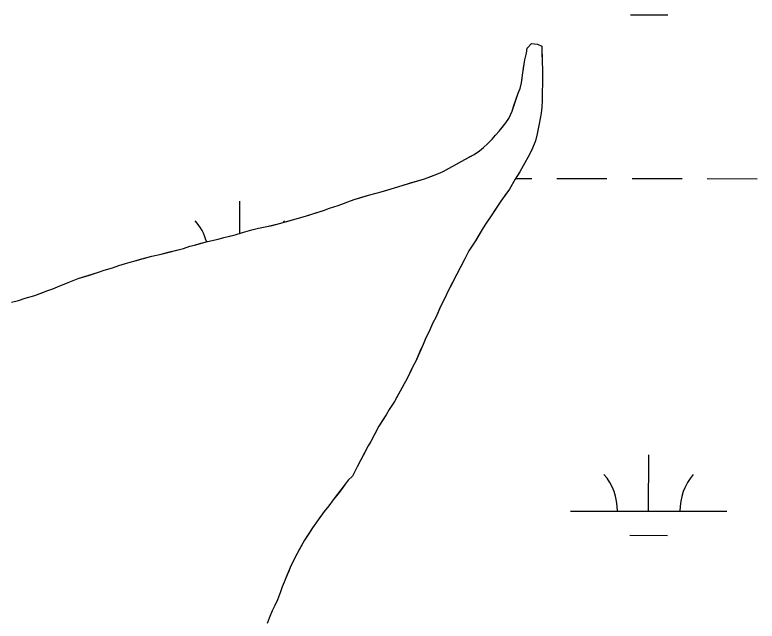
# Model space of a CAD drawing. Extents: x 3148686 to 3186545, y 916144 to 941516.
# Drawn here: x 3157592.6 to 3158067.1, y 926689.7 to 927077.2 of the extents above; entities that cross this region are included whole.
import ezdxf

# ---------------------------------------------------------------- set-up
doc = ezdxf.new("R2010")
doc.units = 0
for name, color, linetype in [('V-SITE-VEGE', 7, 'Continuous'), ('V-TOPO-SHOR', 7, 'Continuous'), ('V-WETL-SWMP', 7, 'Continuous')]:
    doc.layers.add(name, color=color, linetype=linetype)

msp = doc.modelspace()

# ---------------------------------------------------------------- linework, layer by layer
at = {"layer": 'V-SITE-VEGE'}
for p, q in [((3157920.15, 927055.96), (3157922.73, 927058.96)), ((3157922.73, 927058.96), (3157926.71, 927058.39)), ((3157926.71, 927058.39), (3157929.51, 927057.21)), ((3157929.51, 927057.21), (3157929.57, 927047.45)), ((3157918.6, 927048.38), (3157919.58, 927052.77)), ((3157919.58, 927052.77), (3157920.15, 927055.96)), ((3157917.25, 927040.2), (3157918.6, 927048.38)), ((3157929.57, 927047.45), (3157929.8, 927041.87)), ((3157916.5, 927033.82), (3157917.25, 927040.2)), ((3157929.8, 927041.87), (3157929.85, 927033.3)), ((3157915.52, 927030.03), (3157916.5, 927033.82)), ((3157914.34, 927027.23), (3157915.52, 927030.03)), ((3157929.85, 927033.3), (3157929.68, 927027.72)), ((3157910.42, 927015.65), (3157914.34, 927027.23)), ((3157929.68, 927027.72), (3157929.71, 927022.54)), ((3157929.71, 927022.54), (3157929.34, 927018.15)), ((3157908.26, 927010.86), (3157910.42, 927015.65)), ((3157929.34, 927018.15), (3157928.96, 927014.37)), ((3157906.48, 927008.25), (3157908.26, 927010.86)), ((3157928.96, 927014.37), (3157927.81, 927007.58)), ((3157902.13, 927002.85), (3157906.48, 927008.25)), ((3157927.81, 927007.58), (3157926.45, 927001.2)), ((3157897.77, 926997.84), (3157899.75, 927000.25)), ((3157899.75, 927000.25), (3157902.13, 927002.85)), ((3157926.45, 927001.2), (3157925.28, 926996.61)), ((3157895, 926995.04), (3157897.77, 926997.84)), ((3157925.28, 926996.61), (3157923.12, 926990.82)), ((3157889.65, 926990.23), (3157892.23, 926992.43)), ((3157892.23, 926992.43), (3157895, 926995.04)), ((3157923.12, 926990.82), (3157920.56, 926986.02)), ((3157880.12, 926984.79), (3157886.27, 926988.02)), ((3157886.27, 926988.02), (3157889.65, 926990.23)), ((3157920.56, 926986.02), (3157918.59, 926982.62)), ((3157866.41, 926977.14), (3157876.34, 926982.58)), ((3157876.34, 926982.58), (3157880.12, 926984.79)), ((3157918.59, 926982.62), (3157915.43, 926976.82)), ((3157863.43, 926975.73), (3157866.41, 926977.14)), ((3157915.43, 926976.82), (3157912.47, 926972.23)), ((3157840.16, 926968.22), (3157854.48, 926972.49)), ((3157854.48, 926972.49), (3157863.43, 926975.73)), ((3157912.47, 926972.23), (3157908.72, 926965.83)), ((3157835.19, 926966.6), (3157840.16, 926968.22)), ((3157818.68, 926961.92), (3157823.45, 926963.14)), ((3157823.45, 926963.14), (3157826.64, 926964.16)), ((3157826.64, 926964.16), (3157835.19, 926966.6)), ((3157908.72, 926965.83), (3157903.19, 926958.02)), ((3157799.19, 926955.43), (3157807.14, 926958.27)), ((3157807.14, 926958.27), (3157810.12, 926959.48)), ((3157810.12, 926959.48), (3157818.68, 926961.92)), ((3157903.19, 926958.02), (3157897.06, 926948.83)), ((3157789.84, 926952.19), (3157793.62, 926953.6)), ((3157793.62, 926953.6), (3157799.19, 926955.43)), ((3157761.79, 926943.86), (3157778.31, 926948.53)), ((3157778.31, 926948.53), (3157789.84, 926952.19)), ((3157897.06, 926948.83), (3157892.91, 926942.82)), ((3157753.64, 926941.82), (3157761.79, 926943.86)), ((3157738.11, 926938.14), (3157744.08, 926939.77)), ((3157744.08, 926939.77), (3157748.26, 926940.79)), ((3157748.26, 926940.79), (3157753.64, 926941.82)), ((3157891.33, 926940.02), (3157886.99, 926932.82)), ((3157892.91, 926942.82), (3157891.33, 926940.02)), ((3157715.63, 926932.43), (3157722.6, 926933.87)), ((3157722.6, 926933.87), (3157726.18, 926934.88)), ((3157726.18, 926934.88), (3157733.34, 926936.52)), ((3157733.34, 926936.52), (3157738.11, 926938.14)), ((3157700.31, 926927.96), (3157704.49, 926929.38)), ((3157704.49, 926929.38), (3157707.48, 926929.99)), ((3157707.48, 926929.99), (3157715.63, 926932.43)), ((3157886.99, 926932.82), (3157882.84, 926926.42)), ((3157680.22, 926923.06), (3157685.99, 926924.29)), ((3157685.99, 926924.29), (3157700.31, 926927.96)), ((3157882.84, 926926.42), (3157880.28, 926921.23)), ((3157666.29, 926919.19), (3157669.48, 926920.01)), ((3157669.48, 926920.01), (3157680.22, 926923.06)), ((3157880.28, 926921.23), (3157869.84, 926901.24)), ((3157649.58, 926914.11), (3157654.96, 926915.54)), ((3157654.96, 926915.54), (3157659.13, 926916.96)), ((3157659.13, 926916.96), (3157663.31, 926918.18)), ((3157663.31, 926918.18), (3157666.29, 926919.19)), ((3157633.07, 926908.64), (3157646, 926912.7)), ((3157646, 926912.7), (3157649.58, 926914.11)), ((3157619.76, 926903.38), (3157626.71, 926906.21)), ((3157626.71, 926906.21), (3157633.07, 926908.64)), ((3157605.24, 926897.72), (3157613.59, 926900.95)), ((3157613.59, 926900.95), (3157616.77, 926901.97)), ((3157616.77, 926901.97), (3157619.76, 926903.38)), ((3157869.84, 926901.24), (3157867.48, 926896.05)), ((3157594.9, 926894.67), (3157599.08, 926896.09)), ((3157599.08, 926896.09), (3157605.24, 926897.72)), ((3157867.48, 926896.05), (3157864.72, 926890.85)), ((3157590.52, 926893.64), (3157594.9, 926894.67)), ((3157864.72, 926890.85), (3157861.57, 926883.66)), ((3157861.57, 926883.66), (3157859.8, 926880.26)), ((3157859.8, 926880.26), (3157857.24, 926874.47)), ((3157857.24, 926874.47), (3157855.27, 926870.67)), ((3157855.27, 926870.67), (3157853.5, 926866.48)), ((3157853.5, 926866.48), (3157848.78, 926855.89)), ((3157848.78, 926855.89), (3157847.01, 926852.49)), ((3157847.01, 926852.49), (3157843.07, 926844.3)), ((3157843.07, 926844.3), (3157841.49, 926841.3)), ((3157841.49, 926841.3), (3157835.18, 926830.11)), ((3157835.18, 926830.11), (3157831.82, 926824.9)), ((3157831.82, 926824.9), (3157829.85, 926821.51)), ((3157829.85, 926821.51), (3157825.31, 926814.31)), ((3157825.31, 926814.31), (3157820.19, 926804.51)), ((3157818.41, 926801.71), (3157811.31, 926788.32)), ((3157820.19, 926804.51), (3157818.41, 926801.71)), ((3157811.31, 926788.32), (3157809.94, 926785.32)), ((3157808.36, 926782.33), (3157805.58, 926779.72)), ((3157809.94, 926785.32), (3157808.36, 926782.33)), ((3157805.58, 926779.72), (3157803.81, 926777.12)), ((3157803.81, 926777.12), (3157796.1, 926767.11)), ((3157793.33, 926763.31), (3157790.36, 926759.71)), ((3157796.1, 926767.11), (3157793.33, 926763.31)), ((3157790.36, 926759.71), (3157786.4, 926754.5)), ((3157786.4, 926754.5), (3157782.85, 926749.3)), ((3157782.85, 926749.3), (3157777.71, 926741.5)), ((3157777.71, 926741.5), (3157772.98, 926732.9)), ((3157772.98, 926732.9), (3157769.04, 926724.91)), ((3157769.04, 926724.91), (3157764.71, 926714.52)), ((3157763.34, 926711.53), (3157762.36, 926708.33)), ((3157764.71, 926714.52), (3157763.34, 926711.53)), ((3157762.36, 926708.33), (3157760.4, 926703.34)), ((3157760.4, 926703.34), (3157758.82, 926699.74)), ((3157758.82, 926699.74), (3157757.05, 926696.35)), ((3157757.05, 926696.35), (3157755.09, 926691.55)), ((3157755.09, 926691.55), (3157753.91, 926688.16))]:
    msp.add_line(p, q, dxfattribs=at)
at = {"layer": 'V-TOPO-SHOR'}
for points in [[(3157753.64, 926941.82), (3157757.02, 926942.63), (3157761.79, 926943.86), (3157765.57, 926944.87), (3157770.94, 926946.5), (3157775.32, 926947.72), (3157778.31, 926948.53), (3157784.87, 926950.56), (3157789.84, 926952.19), (3157793.62, 926953.6), (3157799.19, 926955.43), (3157802.57, 926956.65), (3157807.14, 926958.27), (3157810.12, 926959.48), (3157813.9, 926960.5), (3157818.68, 926961.92), (3157823.45, 926963.14), (3157826.64, 926964.16), (3157829.62, 926964.97), (3157835.19, 926966.6), (3157840.16, 926968.22), (3157844.93, 926969.64), (3157849.91, 926971.07), (3157854.48, 926972.49), (3157859.06, 926974.11), (3157863.43, 926975.73), (3157866.41, 926977.14), (3157869.79, 926978.95), (3157872.57, 926980.56), (3157876.34, 926982.58), (3157880.12, 926984.79), (3157883.1, 926986.4), (3157886.27, 926988.02), (3157889.65, 926990.23), (3157892.23, 926992.43), (3157895, 926995.04), (3157897.77, 926997.84), (3157899.75, 927000.25), (3157902.13, 927002.85), (3157904.11, 927005.25), (3157906.48, 927008.26), (3157908.26, 927010.86), (3157910.42, 927015.65), (3157911.6, 927019.25), (3157912.97, 927023.24), (3157914.34, 927027.23), (3157915.52, 927030.03), (3157916.5, 927033.82), (3157916.88, 927036.81), (3157917.25, 927040.2), (3157918.03, 927044.59), (3157918.6, 927048.38), (3157919.58, 927052.77), (3157920.15, 927055.96), (3157922.73, 927058.96), (3157926.71, 927058.39), (3157929.51, 927057.21), (3157929.53, 927053.03), (3157929.57, 927047.45), (3157929.8, 927041.87), (3157929.82, 927038.28), (3157929.85, 927033.3), (3157929.68, 927027.72), (3157929.71, 927022.54), (3157929.34, 927018.15), (3157928.96, 927014.37), (3157927.81, 927007.58), (3157926.45, 927001.2), (3157925.28, 926996.61), (3157923.12, 926990.82), (3157920.56, 926986.02), (3157918.59, 926982.62), (3157915.43, 926976.83), (3157912.47, 926972.23), (3157908.72, 926965.83), (3157906.94, 926963.23), (3157903.19, 926958.02), (3157899.83, 926953.02), (3157897.06, 926948.82), (3157894.69, 926945.42), (3157892.91, 926942.82), (3157891.33, 926940.02), (3157888.77, 926935.82), (3157886.99, 926932.82), (3157882.84, 926926.42), (3157880.28, 926921.23), (3157877.53, 926916.03), (3157875.16, 926911.43), (3157873.39, 926908.04), (3157871.61, 926904.64), (3157869.84, 926901.24), (3157867.48, 926896.05), (3157864.72, 926890.85), (3157863.15, 926887.25), (3157861.57, 926883.66), (3157859.8, 926880.26), (3157857.24, 926874.47), (3157855.27, 926870.67), (3157853.5, 926866.48), (3157851.53, 926862.08), (3157848.78, 926855.89)], [(3157590.52, 926893.64), (3157594.9, 926894.67), (3157599.08, 926896.09), (3157605.24, 926897.72), (3157608.82, 926899.13), (3157613.59, 926900.95), (3157616.77, 926901.97), (3157619.76, 926903.38), (3157626.71, 926906.21), (3157633.08, 926908.64), (3157637.45, 926910.06), (3157640.83, 926911.07), (3157646, 926912.7), (3157649.58, 926914.11), (3157654.96, 926915.54), (3157659.13, 926916.96), (3157663.31, 926918.18), (3157666.29, 926919.19), (3157669.48, 926920.01), (3157672.86, 926921.02), (3157680.22, 926923.06), (3157685.99, 926924.29), (3157690.56, 926925.51), (3157694.94, 926926.53), (3157700.31, 926927.96), (3157704.49, 926929.38), (3157707.48, 926929.99), (3157711.45, 926931.21), (3157715.63, 926932.43), (3157719.61, 926933.25), (3157722.6, 926933.87), (3157726.18, 926934.88), (3157729.96, 926935.7), (3157733.34, 926936.52), (3157738.11, 926938.14), (3157744.08, 926939.77), (3157748.26, 926940.79), (3157753.64, 926941.82)], [(3157848.78, 926855.89), (3157847.01, 926852.49), (3157845.43, 926849.09), (3157843.07, 926844.3), (3157841.49, 926841.3), (3157839.92, 926838.5), (3157836.96, 926833.3), (3157835.18, 926830.11), (3157831.82, 926824.9), (3157829.85, 926821.51), (3157827.88, 926818.3), (3157825.31, 926814.31), (3157822.55, 926808.91), (3157820.19, 926804.51), (3157818.41, 926801.71), (3157816.64, 926798.31), (3157813.48, 926792.32), (3157811.31, 926788.32), (3157809.94, 926785.32), (3157808.36, 926782.33), (3157805.58, 926779.72), (3157803.81, 926777.12), (3157801.83, 926774.52), (3157799.06, 926770.91), (3157796.1, 926767.11), (3157793.33, 926763.31), (3157790.36, 926759.71), (3157786.4, 926754.5), (3157782.85, 926749.3), (3157780.28, 926745.3), (3157777.71, 926741.5), (3157774.75, 926736.1), (3157772.98, 926732.9), (3157771.4, 926729.71), (3157769.04, 926724.91), (3157767.66, 926721.72), (3157766.49, 926718.92), (3157764.71, 926714.52), (3157763.34, 926711.53), (3157762.36, 926708.33), (3157760.4, 926703.34), (3157758.82, 926699.74), (3157757.05, 926696.35), (3157755.09, 926691.55), (3157753.91, 926688.16)]]:
    msp.add_lwpolyline(points, dxfattribs=at)
at = {"layer": 'V-WETL-SWMP'}
for p, q in [((3157986.03, 927077.21), (3158010.03, 927077.18)), ((3157912.74, 926972.65), (3157923.07, 926972.64)), ((3157939.07, 926972.62), (3157971.07, 926972.59)), ((3157987.07, 926972.57), (3158019.07, 926972.53)), ((3158035.07, 926972.52), (3158067.07, 926972.48)), ((3157736.45, 926937.57), (3157736.47, 926958.09)), ((3157997.69, 926759.95), (3157997.73, 926795.95)), ((3157947.69, 926760.01), (3158047.69, 926759.9)), ((3157985.68, 926744.53), (3158009.68, 926744.51))]:
    msp.add_line(p, q, dxfattribs=at)
msp.add_lwpolyline([(3157590.52, 926893.65), (3157594.9, 926894.67), (3157599.08, 926896.09), (3157605.24, 926897.72), (3157608.82, 926899.13), (3157613.59, 926900.95), (3157616.78, 926901.97), (3157619.76, 926903.38), (3157626.71, 926906.21), (3157633.08, 926908.64), (3157637.45, 926910.06), (3157640.83, 926911.07), (3157646, 926912.7), (3157649.58, 926914.11), (3157654.96, 926915.54), (3157659.13, 926916.96), (3157663.31, 926918.18), (3157666.29, 926919.19), (3157669.48, 926920.01), (3157672.86, 926921.02), (3157680.22, 926923.06), (3157685.99, 926924.29), (3157690.56, 926925.51), (3157694.94, 926926.53), (3157700.31, 926927.96), (3157704.49, 926929.38), (3157707.48, 926929.99), (3157711.45, 926931.21), (3157715.63, 926932.43), (3157722.6, 926933.86), (3157726.18, 926934.88), (3157729.96, 926935.7), (3157733.34, 926936.52), (3157738.11, 926938.14), (3157744.08, 926939.77), (3157748.26, 926940.79), (3157753.64, 926941.82), (3157757.02, 926942.63), (3157761.79, 926943.86), (3157765.57, 926944.87), (3157770.94, 926946.5), (3157775.32, 926947.72), (3157778.31, 926948.53), (3157784.87, 926950.56), (3157789.84, 926952.19), (3157793.62, 926953.6), (3157799.19, 926955.43), (3157802.57, 926956.64), (3157807.14, 926958.27), (3157810.12, 926959.48), (3157813.9, 926960.5), (3157818.68, 926961.92), (3157823.45, 926963.14), (3157826.63, 926964.16), (3157829.62, 926964.97), (3157835.19, 926966.6), (3157840.16, 926968.22), (3157844.93, 926969.64), (3157849.91, 926971.07), (3157854.48, 926972.49), (3157859.06, 926974.11), (3157863.43, 926975.73), (3157866.41, 926977.14), (3157869.79, 926978.95), (3157872.57, 926980.56), (3157876.34, 926982.58), (3157880.12, 926984.79), (3157883.1, 926986.4), (3157886.27, 926988.02), (3157889.65, 926990.23), (3157892.23, 926992.43), (3157895, 926995.04), (3157897.77, 926997.85), (3157899.75, 927000.25), (3157902.13, 927002.85), (3157904.11, 927005.25), (3157906.48, 927008.26), (3157908.26, 927010.86), (3157910.42, 927015.65), (3157911.6, 927019.25), (3157914.34, 927027.23), (3157915.52, 927030.03), (3157916.5, 927033.82), (3157916.88, 927036.81), (3157917.25, 927040.2), (3157918.03, 927044.59), (3157918.6, 927048.38), (3157919.57, 927052.77), (3157920.15, 927055.96), (3157922.73, 927058.96), (3157926.71, 927058.39), (3157929.51, 927057.21), (3157929.57, 927047.45), (3157929.8, 927041.87), (3157929.85, 927033.3), (3157929.68, 927027.72), (3157929.71, 927022.54), (3157929.34, 927018.15), (3157928.96, 927014.37), (3157927.81, 927007.58), (3157926.45, 927001.2), (3157925.28, 926996.61), (3157923.12, 926990.82), (3157920.56, 926986.02), (3157918.59, 926982.62), (3157915.43, 926976.83), (3157912.47, 926972.23), (3157908.72, 926965.83), (3157906.94, 926963.23), (3157903.19, 926958.02), (3157899.83, 926953.02), (3157897.06, 926948.82), (3157894.69, 926945.42), (3157892.91, 926942.82), (3157891.33, 926940.02), (3157888.77, 926935.82), (3157886.99, 926932.82), (3157882.85, 926926.42), (3157880.29, 926921.23), (3157877.53, 926916.03), (3157875.16, 926911.43), (3157869.84, 926901.24), (3157867.48, 926896.05), (3157864.72, 926890.85), (3157861.57, 926883.66), (3157859.8, 926880.26), (3157857.24, 926874.47), (3157855.27, 926870.67), (3157853.5, 926866.48), (3157851.54, 926862.08), (3157848.78, 926855.89), (3157847.01, 926852.49), (3157845.43, 926849.09), (3157843.07, 926844.3), (3157841.49, 926841.3), (3157839.92, 926838.5), (3157836.96, 926833.3), (3157835.18, 926830.1), (3157831.83, 926824.9), (3157829.85, 926821.51), (3157827.88, 926818.31), (3157825.31, 926814.31), (3157822.55, 926808.91), (3157820.19, 926804.51), (3157818.41, 926801.71), (3157816.64, 926798.31), (3157813.48, 926792.32), (3157811.31, 926788.32), (3157809.94, 926785.32), (3157808.36, 926782.33), (3157805.58, 926779.72), (3157803.81, 926777.12), (3157801.83, 926774.52), (3157799.06, 926770.91), (3157796.09, 926767.11), (3157793.33, 926763.31), (3157790.36, 926759.71), (3157786.4, 926754.5), (3157782.85, 926749.3), (3157780.28, 926745.3), (3157777.71, 926741.5), (3157774.75, 926736.1), (3157772.98, 926732.9), (3157769.04, 926724.91), (3157767.66, 926721.71), (3157766.48, 926718.92), (3157764.72, 926714.52), (3157763.34, 926711.53), (3157762.36, 926708.33), (3157760.4, 926703.34), (3157758.82, 926699.74), (3157757.05, 926696.35), (3157755.09, 926691.55), (3157753.91, 926688.16)], dxfattribs=at)
for centre, start, end in [((3157681.19, 926922.62), 15.8855, 40.7115), ((3157791.67, 926922.51), 139.1678, 141.4321), ((3157942.45, 926760.49), 359.1678, 40.7115), ((3158052.94, 926760.37), 139.1678, 180.7115)]:
    msp.add_arc(centre, 35.25, start, end, dxfattribs=at)

doc.saveas('drawing.dxf')
